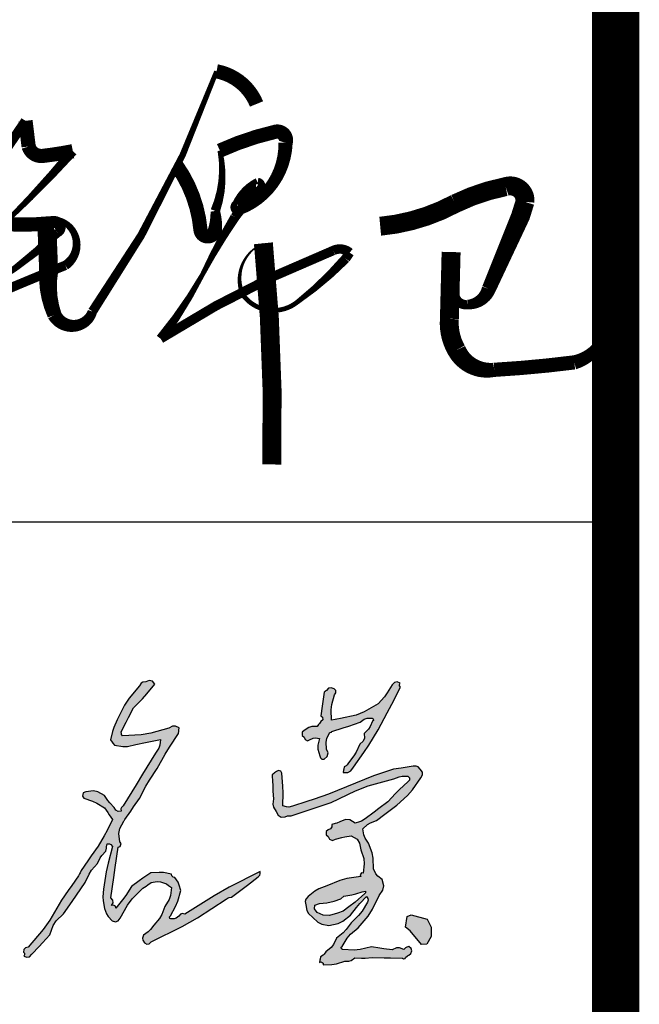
# Model space of a CAD drawing. Extents: x 1779708 to 7299578, y -1121471 to 88434.
# Tile 811 of 1056: x 6642894 to 6643548, y -1038499 to -1037459. Entities that reach past the tile are written whole.
import ezdxf

# ---------------------------------------------------------------- set-up
doc = ezdxf.new("R2010")
doc.units = 0
doc.header["$LTSCALE"] = 1000
doc.header["$MEASUREMENT"] = 0
for name, color, linetype in [('PUB_TITLE', 4, 'CONTINUOUS'), ('可见线', 6, 'CONTINUOUS'), ('电子签', 2, 'CONTINUOUS')]:
    doc.layers.add(name, color=color, linetype=linetype)

# ---------------------------------------------------------------- blocks, each defined once
blk = doc.blocks.new('A$C5DA54128')
at = {"layer": '电子签'}
h = blk.add_hatch(color=256, dxfattribs=at)
h.dxf.hatch_style = 1
h.paths.add_polyline_path([(1025.1, 439.8), (1026.4, 441.6), (1027, 442.5), (1028.3, 444.4), (1043.6, 466.4), (1051.3, 477.4), (1066.6, 499.5), (1083.9, 531.9), (1093.3, 547.8), (1113.4, 578.6), (1134.7, 616.5), (1146, 635.1), (1169.8, 671.6), (1170.6, 677.5), (1171, 680.5), (1171.9, 686.4), (1161.6, 690.8), (1153.9, 690.6), (1144, 685.4), (1096.4, 672.2), (1071.5, 668), (1022.3, 665.1), (1019.7, 668.7), (1018.9, 671.2), (1018.8, 675.7), (1031.5, 701.1), (1037.9, 713.8), (1050.7, 739.3), (1074.6, 763.3), (1086, 775.8), (1107.7, 801.8), (1101.1, 809.4), (1092.7, 811.5), (1083.3, 807.8), (1075.6, 807), (1070.9, 804.2), (1066.7, 797.6), (1039.1, 764.7), (1027, 746.1), (1008.2, 707.5), (999.2, 687.1), (995.6, 676.3), (990.4, 654.5), (994.7, 648.8), (996.8, 646), (1001, 640.3), (1023.1, 636.8), (1035.1, 637.2), (1056.9, 642.4), (1082.9, 647.8), (1095.9, 650.5), (1122, 655.7), (1120.6, 640.5), (1117.8, 632.3), (1109.2, 619.7), (1074.8, 564), (1057.7, 536.2), (1023.4, 480.5), (1019.2, 476.1), (1017.9, 472), (1018.8, 466), (1010.3, 465.1), (1003.9, 468.6), (1000.1, 476.3), (988.9, 488.1), (983.6, 494.4), (974.3, 507.8), (956.7, 517.3), (945.1, 519.6), (925.2, 517.4), (918.5, 514.9), (915.9, 506.1), (920.2, 500.4), (942.9, 492.5), (954, 487.3), (974.6, 474.9), (982.9, 462.6), (987.1, 456.4), (995.4, 444.1), (981.5, 415.3), (973.9, 401.2), (957.5, 373.8), (939.6, 348), (930.7, 335.2), (912.8, 309.5), (910, 303.8), (908.6, 301), (905.7, 295.3), (887.9, 269.6), (878.9, 256.8), (861.1, 231), (830.2, 178.6), (812.2, 153.5), (772.5, 107.4), (765.5, 105.6), (761.4, 101.1), (760.4, 94), (763.2, 90.9), (763.6, 87.3), (761.5, 83.7), (769.4, 80.5), (776.5, 82), (782.3, 88.3), (801.5, 108.7), (811, 119), (830.2, 139.5), (839.1, 164.3), (847, 176.5), (866, 195), (888.9, 228), (900.4, 244.6), (923.4, 277.6), (933.5, 299.6), (940.3, 310.1), (956, 328.5), (962.7, 342.7), (967.4, 349.4), (978.3, 360.6), (979.5, 368.6), (980, 372.5), (981.2, 380.4), (987.5, 380.3), (991.4, 378.3), (995.3, 373.3), (983.8, 328.7), (979, 306.1), (971.4, 260.6), (970.1, 240.2), (970.7, 229.7), (974.2, 209.6), (980, 195.2), (984.4, 188.1), (994.7, 176.4), (1003.3, 173.9), (1010.5, 176.3), (1015.9, 183.4), (1035.2, 218.3), (1047.5, 234.8), (1075.4, 263.2), (1084.7, 268.5), (1089.2, 271.4), (1097.7, 277.7), (1113.5, 280.7), (1122.6, 280), (1137.7, 274.5), (1143, 270.3), (1145.7, 268.4), (1151.5, 264.9), (1148.5, 243.7), (1144.8, 232.9), (1134, 214.4), (1125.5, 193.1), (1119.3, 182.8), (1104.3, 165.6), (1095.5, 153.4), (1089.9, 147.8), (1077.7, 139.1), (1075, 131.3), (1075.6, 125.7), (1079.8, 118.6), (1086.3, 115.2), (1092.5, 116.1), (1097.8, 121), (1179.6, 161.4), (1219.6, 184.2), (1296, 233.9), (1300.9, 237.1), (1303.8, 238.3), (1309.5, 239.5), (1337.8, 260.7), (1352, 271.3), (1380.3, 292.5), (1384.4, 297), (1385.7, 300.9), (1384.9, 307), (1303.6, 265.6), (1263.8, 242.9), (1186.7, 194.1), (1180.3, 196.2), (1174.7, 194.3), (1170.8, 188.8), (1163.4, 183.8), (1158.5, 182.2), (1149.6, 181.8), (1146.6, 183), (1145.8, 187.4), (1148.2, 189.6), (1162.2, 214.8), (1167.8, 228.5), (1175.5, 256.4), (1171.8, 271.2), (1168.6, 278.6), (1160.3, 291.4), (1155.4, 292.2), (1152.3, 295.3), (1151.5, 300.3), (1129.7, 304.1), (1118.4, 304.7), (1096.3, 303.2), (1075.7, 289.6), (1065.5, 282.4), (1045.7, 267.5), (1030.3, 244), (1022, 232.5), (1004.6, 210.3), (1003.1, 215.5), (998.2, 218.3), (992.9, 217), (997.1, 224.1), (996.4, 231.4), (990.9, 237.6), (998.6, 291), (1002.4, 317.7), (1010.2, 371.2), (1015.9, 373.3), (1018.2, 380.7), (1014.8, 385.7), (1012.4, 407.6), (1014.8, 420.3)])
h = blk.add_hatch(color=256, dxfattribs=at)
h.dxf.hatch_style = 1
h.paths.add_polyline_path([(1649, 700.9), (1659.7, 708.9), (1667.4, 711.4), (1683.5, 711.4), (1684.6, 705.8), (1682.2, 703.7), (1675.6, 689.5), (1670.9, 682.7), (1659.9, 671.5), (1660.4, 659.2), (1657.2, 651.3), (1648.2, 642.9), (1638.7, 622.1), (1632.6, 612.1), (1618.4, 594.1), (1613.9, 587.2), (1606.7, 583.2), (1605.9, 577.2), (1605.4, 574.3), (1604.6, 568.3), (1616.8, 568.7), (1624.3, 572.5), (1631.8, 582.1), (1659, 621), (1672, 640.9), (1696.7, 681.4), (1720.8, 726.3), (1732.6, 748.8), (1755.9, 794.1), (1753.2, 797.1), (1752.8, 800.8), (1754.9, 804.3), (1747, 807.6), (1739.8, 806), (1734, 799.8), (1720.9, 778.4), (1713.2, 768.2), (1696.5, 749.6), (1659.6, 728.3), (1638.9, 720.2), (1597.4, 710.9), (1588, 709.2), (1583.4, 708.3), (1574, 706.7), (1572.9, 733.7), (1574.4, 747.7), (1581.2, 773.8), (1585.4, 778.3), (1585.2, 784.8), (1580.9, 789), (1573, 792.3), (1565.8, 790.7), (1560, 784.5), (1557.7, 782.8), (1554.3, 780.2), (1550.8, 755.5), (1549, 743.1), (1545.4, 718.4), (1550.3, 714.8), (1550.5, 707), (1545.7, 703.2), (1541.6, 697.9), (1539.7, 695.1), (1536.2, 689.4), (1521.8, 689.9), (1513.5, 687.4), (1501.8, 679.2), (1496.3, 674.8), (1496.3, 665.9), (1501.8, 661.5), (1503.8, 655.5), (1510, 652.4), (1515.9, 654.4), (1525.3, 659), (1531.5, 659.9), (1541.8, 658.3), (1537.3, 640.6), (1537.5, 630.1), (1542.8, 612.6), (1544.2, 607), (1548.2, 603.7), (1554.1, 603.4), (1562.5, 610.6), (1564.7, 620.1), (1560.5, 630.3), (1559.2, 648.3), (1561.2, 658.4), (1569.4, 674.5), (1571.5, 673.9), (1573.3, 674.5), (1574.7, 676.2), (1604.4, 686.1), (1619.3, 691)])
h.paths.add_polyline_path([(1573, 489.5), (1636.7, 520.3), (1670.4, 532.9), (1738.6, 551.5), (1752.5, 556.8), (1760.2, 558.4), (1775, 558.9), (1779.4, 554.6), (1779.5, 548.1), (1775.4, 543.7), (1752.9, 523.7), (1742.2, 513.1), (1722.2, 490.7), (1698.4, 472.9), (1686.5, 464), (1662.7, 446.2), (1652.8, 440.2), (1647.2, 437.8), (1635.9, 435), (1622, 443.1), (1610.9, 444), (1595.9, 438.2), (1587.5, 435), (1583.3, 433.6), (1574.7, 431.2), (1574.9, 424.5), (1571.4, 419.6), (1565.1, 417.4), (1559.5, 413), (1559.5, 404.1), (1565.1, 399.7), (1568.5, 392.2), (1576.5, 388.9), (1584.2, 391.9), (1600.5, 396.8), (1609, 398.6), (1625.9, 401), (1641.1, 391.9), (1647.9, 382), (1651, 364.6), (1658.9, 341.1), (1660.3, 327.6), (1657.2, 303), (1652.8, 303.2), (1649.1, 298), (1650.8, 293.8), (1614, 288.8), (1595.5, 283.6), (1561.3, 268.9), (1539.9, 261), (1529.4, 255.1), (1511.8, 240.6), (1505.9, 233.8), (1504.3, 227.6), (1506.1, 218.7), (1508.8, 204), (1513.1, 196.1), (1524.1, 185.8), (1537.9, 172.8), (1547.8, 167.8), (1566.5, 164.5), (1591.1, 170), (1603.7, 176), (1623.5, 191.7), (1639.6, 212.2), (1648.1, 222.1), (1666, 241.1), (1669.7, 236), (1670.5, 231.7), (1668.8, 225.6), (1654.2, 201.9), (1645.3, 190.7), (1625.5, 171.2), (1612.1, 153.5), (1604.2, 145.3), (1586.9, 131.3), (1579.3, 114.6), (1573.1, 106.6), (1558.9, 94.9), (1554.3, 88.6), (1551.2, 85.7), (1544.4, 81.8), (1543.6, 75.9), (1543.1, 72.9), (1542.3, 67), (1546.4, 68.7), (1551.6, 65.1), (1551.5, 60.6), (1574.6, 61), (1586.5, 62.9), (1608.4, 70), (1619.6, 70.1), (1625.9, 72.2), (1635, 78.8), (1653.2, 78.2), (1662.4, 78.4), (1680.6, 79.8), (1712.8, 79.2), (1729, 78.9), (1761.2, 78.3), (1763.4, 76), (1767.8, 76.8), (1769, 79.7), (1774.7, 83.9), (1777.5, 86.1), (1783.2, 90.3), (1785.9, 97.4), (1784.2, 103.9), (1778.2, 108.7), (1772.1, 106.8), (1769, 105), (1764.4, 100.6), (1753.4, 105.8), (1744.8, 105.6), (1734, 99.9), (1712.2, 103.1), (1701.3, 104.6), (1679.6, 107.8), (1649.6, 100.7), (1633.6, 99.3), (1600.1, 101.3), (1599.1, 106.8), (1601.4, 109), (1615.3, 131), (1624.2, 141.4), (1643.9, 158.4), (1670.4, 189.3), (1681.9, 207.1), (1699.2, 243.9), (1709.3, 257.7), (1711.6, 269), (1707.8, 285.6), (1696.1, 294.9), (1691, 301.1), (1684.1, 314.3), (1683.9, 341.8), (1681.1, 356.2), (1671.1, 381.9), (1662.2, 395.3), (1659, 403.5), (1656.3, 419.4), (1668.9, 430.9), (1676.6, 435.7), (1692.4, 442), (1714, 458), (1724.7, 466.1), (1746.3, 482.2), (1774.5, 508), (1787.5, 522.7), (1809.7, 553.9), (1814.1, 561.9), (1813.6, 569.6), (1807.9, 576.9), (1802.6, 583.1), (1797.1, 585.4), (1788.9, 584.7), (1768.2, 581.8), (1757.8, 580.2), (1737.2, 577), (1716, 569.9), (1705.4, 566.4), (1684.1, 559.4), (1636.9, 539.9), (1613.2, 530.2), (1565.9, 510.8), (1527.7, 498.1), (1508.6, 491.7), (1470.4, 479.1), (1460.6, 477.1), (1455, 477.4), (1445.3, 480.2), (1445.8, 514.7), (1445.3, 532), (1442.6, 566.5), (1439.7, 571.8), (1433.6, 573.8), (1428.1, 571.1), (1423.6, 567.7), (1421.3, 566), (1416.8, 562.6), (1417.1, 557.5), (1417.2, 555), (1417.5, 549.9), (1418.6, 529.5), (1419.1, 519.3), (1420.2, 498.9), (1419.1, 485.1), (1420.9, 477), (1428, 465), (1432.6, 455.3), (1440.5, 450.7), (1451.3, 451.5), (1458.8, 454.3), (1466.8, 454.3), (1509.3, 468.4), (1530.5, 475.4)])
h.paths.add_polyline_path([(1606.3, 241.5), (1627.7, 245.3), (1638.1, 248.4), (1655, 252.9), (1663.7, 254.7), (1663.6, 250.8), (1661.3, 248.9), (1635.7, 226.4), (1619.2, 213.4), (1604.5, 202.5), (1589.9, 196.9), (1568.2, 190.8), (1551.3, 191.7), (1535.4, 198.6), (1528.4, 208.8), (1529.7, 217.9), (1541.9, 222.3), (1561.4, 224.1), (1580.6, 229), (1598.4, 234.9)], flags=16)
h.paths.add_polyline_path([(1836.7, 160), (1826.2, 180.7), (1783.6, 192.7), (1773.3, 188.4), (1769.3, 160.1), (1781.4, 150.6), (1811.4, 114.4), (1825, 114.7), (1836.9, 134.9)])
for p, q in [((1075.6, 807), (1070.9, 804.2)), ((1083.3, 807.8), (1075.6, 807)), ((1092.7, 811.5), (1083.3, 807.8)), ((1101.1, 809.4), (1092.7, 811.5)), ((1107.7, 801.8), (1101.1, 809.4)), ((1739.8, 806), (1734, 799.8)), ((1747, 807.6), (1739.8, 806)), ((1754.9, 804.3), (1747, 807.6)), ((1066.7, 797.6), (1039.1, 764.7)), ((1070.9, 804.2), (1066.7, 797.6)), ((1086, 775.8), (1107.7, 801.8)), ((1554.3, 780.2), (1550.8, 755.5)), ((1556.6, 781.9), (1554.3, 780.2)), ((1557.7, 782.8), (1556.6, 781.9)), ((1560, 784.5), (1557.7, 782.8)), ((1565.8, 790.7), (1560, 784.5)), ((1573, 792.3), (1565.8, 790.7)), ((1580.9, 789), (1573, 792.3)), ((1585.2, 784.8), (1580.9, 789)), ((1585.4, 778.3), (1585.2, 784.8)), ((1734, 799.8), (1720.9, 778.4)), ((1732.6, 748.8), (1755.9, 794.1)), ((1752.8, 800.8), (1754.9, 804.3)), ((1753.2, 797.1), (1752.8, 800.8)), ((1755.9, 794.1), (1753.2, 797.1)), ((1039.1, 764.7), (1027, 746.1)), ((1050.7, 739.3), (1074.6, 763.3)), ((1074.6, 763.3), (1086, 775.8)), ((1550.8, 755.5), (1549, 743.1)), ((1574.4, 747.7), (1581.2, 773.8)), ((1581.2, 773.8), (1585.4, 778.3)), ((1713.2, 768.2), (1696.5, 749.6)), ((1720.9, 778.4), (1713.2, 768.2)), ((1027, 746.1), (1008.2, 707.5)), ((1037.9, 713.8), (1050.7, 739.3)), ((1549, 743.1), (1545.4, 718.4)), ((1572.9, 733.7), (1574.4, 747.7)), ((1574, 706.7), (1572.9, 733.7)), ((1659.6, 728.3), (1638.9, 720.2)), ((1696.5, 749.6), (1659.6, 728.3)), ((1720.8, 726.3), (1732.6, 748.8)), ((1008.2, 707.5), (999.2, 687.1)), ((1031.5, 701.1), (1037.9, 713.8)), ((1545.7, 703.2), (1541.6, 697.9)), ((1545.4, 718.4), (1550.3, 714.8)), ((1550.5, 707), (1545.7, 703.2)), ((1550.3, 714.8), (1550.5, 707)), ((1583.4, 708.3), (1574, 706.7)), ((1588, 709.2), (1583.4, 708.3)), ((1597.4, 710.9), (1588, 709.2)), ((1638.9, 720.2), (1597.4, 710.9)), ((1649, 700.9), (1659.7, 708.9)), ((1659.7, 708.9), (1667.4, 711.4)), ((1667.4, 711.4), (1680.8, 711.4)), ((1682.2, 703.7), (1675.6, 689.5)), ((1680.8, 711.4), (1683.8, 710.2)), ((1684.6, 705.8), (1682.2, 703.7)), ((1683.8, 710.2), (1684.6, 705.8)), ((1696.7, 681.4), (1720.8, 726.3)), ((995.6, 676.3), (990.4, 654.5)), ((999.2, 687.1), (995.6, 676.3)), ((1018.8, 675.7), (1031.5, 701.1)), ((1144, 685.4), (1096.4, 672.2)), ((1153.9, 690.6), (1144, 685.4)), ((1161.6, 690.8), (1153.9, 690.6)), ((1171.9, 686.4), (1161.6, 690.8)), ((1169.8, 671.6), (1170.6, 677.5)), ((1170.6, 677.5), (1171, 680.5)), ((1171, 680.5), (1171.9, 686.4)), ((1501.8, 679.2), (1496.3, 674.8)), ((1513.5, 687.4), (1501.8, 679.2)), ((1521.8, 689.9), (1513.5, 687.4)), ((1536.2, 689.4), (1521.8, 689.9)), ((1539.7, 695.1), (1536.2, 689.4)), ((1541.6, 697.9), (1539.7, 695.1)), ((1573.3, 674.5), (1574.7, 676.2)), ((1574.7, 676.2), (1604.4, 686.1)), ((1604.4, 686.1), (1619.3, 691)), ((1619.3, 691), (1649, 700.9)), ((1670.9, 682.7), (1659.9, 671.5)), ((1675.6, 689.5), (1670.9, 682.7)), ((1672, 640.9), (1696.7, 681.4)), ((990.4, 654.5), (994.7, 648.8)), ((1018.9, 671.2), (1018.8, 675.7)), ((1019.7, 668.7), (1018.9, 671.2)), ((1022.3, 665.1), (1019.7, 668.7)), ((1071.5, 668), (1022.3, 665.1)), ((1096.4, 672.2), (1071.5, 668)), ((1082.9, 647.8), (1095.9, 650.5)), ((1095.9, 650.5), (1122, 655.7)), ((1122, 655.7), (1120.6, 640.5)), ((1146, 635.1), (1169.8, 671.6)), ((1496.3, 674.8), (1496.3, 665.9)), ((1496.3, 665.9), (1501.8, 661.5)), ((1501.8, 661.5), (1503.8, 655.5)), ((1503.8, 655.5), (1510, 652.4)), ((1510, 652.4), (1515.9, 654.4)), ((1515.9, 654.4), (1525.3, 659)), ((1525.3, 659), (1531.5, 659.9)), ((1531.5, 659.9), (1541.8, 658.3)), ((1541.8, 658.3), (1537.3, 640.6)), ((1559.2, 648.3), (1561.2, 658.4)), ((1561.2, 658.4), (1569.4, 674.5)), ((1569.4, 674.5), (1571.5, 673.9)), ((1571.5, 673.9), (1573.3, 674.5)), ((1657.2, 651.3), (1648.2, 642.9)), ((1660.4, 659.2), (1657.2, 651.3)), ((1659.9, 671.5), (1660.4, 659.2)), ((994.7, 648.8), (996.8, 646)), ((996.8, 646), (1001, 640.3)), ((1001, 640.3), (1023.1, 636.8)), ((1023.1, 636.8), (1035.1, 637.2)), ((1035.1, 637.2), (1056.9, 642.4)), ((1056.9, 642.4), (1082.9, 647.8)), ((1117.8, 632.3), (1109.2, 619.7)), ((1120.6, 640.5), (1117.8, 632.3)), ((1134.7, 616.5), (1146, 635.1)), ((1537.3, 640.6), (1537.5, 630.1)), ((1537.5, 630.1), (1542.8, 612.6)), ((1560.5, 630.3), (1559.2, 648.3)), ((1564.7, 620.1), (1560.5, 630.3)), ((1648.2, 642.9), (1638.7, 622.1)), ((1659, 621), (1672, 640.9)), ((1109.2, 619.7), (1074.8, 564)), ((1113.4, 578.6), (1134.7, 616.5)), ((1542.8, 612.6), (1544.2, 607)), ((1544.2, 607), (1548.2, 603.7)), ((1548.2, 603.7), (1554.1, 603.4)), ((1554.1, 603.4), (1562.5, 610.6)), ((1562.5, 610.6), (1564.7, 620.1)), ((1632.6, 612.1), (1618.4, 594.1)), ((1631.8, 582.1), (1659, 621)), ((1638.7, 622.1), (1632.6, 612.1)), ((1093.3, 547.8), (1113.4, 578.6)), ((1433.6, 573.8), (1428.1, 571.1)), ((1439.7, 571.8), (1433.6, 573.8)), ((1605.4, 574.3), (1604.6, 568.3)), ((1605.9, 577.2), (1605.4, 574.3)), ((1606.7, 583.2), (1605.9, 577.2)), ((1612.3, 586.3), (1606.7, 583.2)), ((1614.9, 588.8), (1612.3, 586.3)), ((1618.4, 594.1), (1614.9, 588.8)), ((1616.8, 568.7), (1624.3, 572.5)), ((1624.3, 572.5), (1631.8, 582.1)), ((1737.2, 577), (1716, 569.9)), ((1757.8, 580.2), (1737.2, 577)), ((1768.2, 581.8), (1757.8, 580.2)), ((1788.9, 584.7), (1768.2, 581.8)), ((1797.1, 585.4), (1788.9, 584.7)), ((1802.6, 583.1), (1797.1, 585.4)), ((1807.9, 576.9), (1802.6, 583.1)), ((1813.6, 569.6), (1807.9, 576.9)), ((1074.8, 564), (1057.7, 536.2)), ((1083.9, 531.9), (1093.3, 547.8)), ((1421.3, 566), (1416.8, 562.6)), ((1416.8, 562.6), (1417.1, 557.5)), ((1417.1, 557.5), (1417.2, 555)), ((1417.2, 555), (1417.5, 549.9)), ((1417.5, 549.9), (1418.6, 529.5)), ((1423.6, 567.7), (1421.3, 566)), ((1428.1, 571.1), (1423.6, 567.7)), ((1442.6, 566.5), (1439.7, 571.8)), ((1445.3, 532), (1442.6, 566.5)), ((1604.6, 568.3), (1616.8, 568.7)), ((1684.1, 559.4), (1636.9, 539.9)), ((1670.4, 532.9), (1738.6, 551.5)), ((1705.4, 566.4), (1684.1, 559.4)), ((1716, 569.9), (1705.4, 566.4)), ((1738.6, 551.5), (1752.5, 556.8)), ((1752.5, 556.8), (1760.2, 558.4)), ((1760.2, 558.4), (1775, 558.9)), ((1775, 558.9), (1779.4, 554.6)), ((1779.5, 548.1), (1775.4, 543.7)), ((1779.4, 554.6), (1779.5, 548.1)), ((1787.5, 522.7), (1809.7, 553.9)), ((1809.7, 553.9), (1814.1, 561.9)), ((1814.1, 561.9), (1813.6, 569.6)), ((1057.7, 536.2), (1023.4, 480.5)), ((1066.6, 499.5), (1083.9, 531.9)), ((1418.6, 529.5), (1419.1, 519.3)), ((1445.8, 514.7), (1445.3, 532)), ((1613.2, 530.2), (1565.9, 510.8)), ((1573, 489.5), (1636.7, 520.3)), ((1636.9, 539.9), (1613.2, 530.2)), ((1636.7, 520.3), (1670.4, 532.9)), ((1752.9, 523.7), (1742.2, 513.1)), ((1775.4, 543.7), (1752.9, 523.7)), ((1774.5, 508), (1787.5, 522.7)), ((918.5, 514.9), (915.9, 506.1)), ((915.9, 506.1), (920.2, 500.4)), ((925.2, 517.4), (918.5, 514.9)), ((920.2, 500.4), (942.9, 492.5)), ((945.1, 519.6), (925.2, 517.4)), ((956.7, 517.3), (945.1, 519.6)), ((974.3, 507.8), (956.7, 517.3)), ((983.6, 494.4), (974.3, 507.8)), ((988.9, 488.1), (983.6, 494.4)), ((1051.3, 477.4), (1066.6, 499.5)), ((1419.1, 519.3), (1420.2, 498.9)), ((1420.2, 498.9), (1419.1, 485.1)), ((1445.3, 480.2), (1445.8, 514.7)), ((1527.7, 498.1), (1508.6, 491.7)), ((1565.9, 510.8), (1527.7, 498.1)), ((1742.2, 513.1), (1722.2, 490.7)), ((1746.3, 482.2), (1774.5, 508)), ((942.9, 492.5), (954, 487.3)), ((954, 487.3), (974.6, 474.9)), ((974.6, 474.9), (982.9, 462.6)), ((1000.1, 476.3), (988.9, 488.1)), ((1003.9, 468.6), (1000.1, 476.3)), ((1010.3, 465.1), (1003.9, 468.6)), ((1019.2, 476.1), (1017.9, 472)), ((1017.9, 472), (1018.8, 466)), ((1023.4, 480.5), (1019.2, 476.1)), ((1043.6, 466.4), (1051.3, 477.4)), ((1419.1, 485.1), (1420.9, 477)), ((1420.9, 477), (1428, 465)), ((1455, 477.4), (1445.3, 480.2)), ((1460.6, 477.1), (1455, 477.4)), ((1470.4, 479.1), (1460.6, 477.1)), ((1466.8, 454.3), (1509.3, 468.4)), ((1508.6, 491.7), (1470.4, 479.1)), ((1509.3, 468.4), (1530.5, 475.4)), ((1530.5, 475.4), (1573, 489.5)), ((1698.4, 472.9), (1686.5, 464)), ((1722.2, 490.7), (1698.4, 472.9)), ((1724.7, 466.1), (1746.3, 482.2)), ((995.4, 444.1), (981.5, 415.3)), ((982.9, 462.6), (987.1, 456.4)), ((987.1, 456.4), (995.4, 444.1)), ((1018.8, 466), (1010.3, 465.1)), ((1026.4, 441.6), (1027, 442.5)), ((1027, 442.5), (1028.3, 444.4)), ((1028.3, 444.4), (1043.6, 466.4)), ((1428, 465), (1432.6, 455.3)), ((1432.6, 455.3), (1440.5, 450.7)), ((1440.5, 450.7), (1451.3, 451.5)), ((1451.3, 451.5), (1457.2, 453.7)), ((1457.2, 453.7), (1460.5, 454.3)), ((1460.5, 454.3), (1466.8, 454.3)), ((1610.9, 444), (1595.9, 438.2)), ((1622, 443.1), (1610.9, 444)), ((1635.9, 435), (1622, 443.1)), ((1662.7, 446.2), (1652.8, 440.2)), ((1686.5, 464), (1662.7, 446.2)), ((1692.4, 442), (1714, 458)), ((1714, 458), (1724.7, 466.1)), ((1012.4, 407.6), (1014.8, 420.3)), ((1014.8, 420.3), (1025.1, 439.8)), ((1025.1, 439.8), (1026.4, 441.6)), ((1565.1, 417.4), (1559.5, 413)), ((1571.4, 419.6), (1565.1, 417.4)), ((1574.9, 424.5), (1571.4, 419.6)), ((1583.3, 433.6), (1574.7, 431.2)), ((1574.7, 431.2), (1574.9, 424.5)), ((1587.5, 435), (1583.3, 433.6)), ((1595.9, 438.2), (1587.5, 435)), ((1647.2, 437.8), (1635.9, 435)), ((1652.8, 440.2), (1647.2, 437.8)), ((1656.3, 419.4), (1668.9, 430.9)), ((1659, 403.5), (1656.3, 419.4)), ((1668.9, 430.9), (1676.6, 435.7)), ((1676.6, 435.7), (1692.4, 442)), ((973.9, 401.2), (957.5, 373.8)), ((981.5, 415.3), (973.9, 401.2)), ((1014.8, 385.7), (1012.4, 407.6)), ((1559.5, 413), (1559.5, 404.1)), ((1559.5, 404.1), (1565.1, 399.7)), ((1565.1, 399.7), (1568.5, 392.2)), ((1568.5, 392.2), (1576.5, 388.9)), ((1576.5, 388.9), (1584.2, 391.9)), ((1584.2, 391.9), (1600.5, 396.8)), ((1600.5, 396.8), (1609, 398.6)), ((1609, 398.6), (1625.9, 401)), ((1625.9, 401), (1641.1, 391.9)), ((1641.1, 391.9), (1647.9, 382)), ((1662.2, 395.3), (1659, 403.5)), ((1671.1, 381.9), (1662.2, 395.3)), ((957.5, 373.8), (939.6, 348)), ((978.3, 360.6), (979.5, 368.6)), ((979.5, 368.6), (980, 372.5)), ((980, 372.5), (981.2, 380.4)), ((981.2, 380.4), (987.5, 380.3)), ((995.3, 373.3), (983.8, 328.7)), ((987.5, 380.3), (991.4, 378.3)), ((991.4, 378.3), (995.3, 373.3)), ((1002.4, 317.7), (1010.2, 371.2)), ((1010.2, 371.2), (1015.9, 373.3)), ((1018.2, 380.7), (1014.8, 385.7)), ((1015.9, 373.3), (1018.2, 380.7)), ((1647.9, 382), (1651, 364.6)), ((1651, 364.6), (1658.9, 341.1)), ((1681.1, 356.2), (1671.1, 381.9)), ((939.6, 348), (930.7, 335.2)), ((956, 328.5), (962.7, 342.7)), ((962.7, 342.7), (967.4, 349.4)), ((967.4, 349.4), (978.3, 360.6)), ((1658.9, 341.1), (1660.3, 327.6)), ((1683.9, 341.8), (1681.1, 356.2)), ((1684.1, 314.3), (1683.9, 341.8)), ((930.7, 335.2), (912.8, 309.5)), ((940.3, 310.1), (956, 328.5)), ((983.8, 328.7), (979, 306.1)), ((998.6, 291), (1002.4, 317.7)), ((1660.3, 327.6), (1657.2, 303)), ((1691, 301.1), (1684.1, 314.3)), ((905.7, 295.3), (887.9, 269.6)), ((908.6, 301), (905.7, 295.3)), ((910, 303.8), (908.6, 301)), ((912.8, 309.5), (910, 303.8)), ((923.4, 277.6), (933.5, 299.6)), ((933.5, 299.6), (940.3, 310.1)), ((979, 306.1), (971.4, 260.6)), ((990.9, 237.6), (998.6, 291)), ((1075.7, 289.6), (1065.5, 282.4)), ((1096.3, 303.2), (1075.7, 289.6)), ((1118.4, 304.7), (1096.3, 303.2)), ((1129.7, 304.1), (1118.4, 304.7)), ((1151.5, 300.3), (1129.7, 304.1)), ((1152.3, 295.3), (1151.5, 300.3)), ((1155.4, 292.2), (1152.3, 295.3)), ((1160.3, 291.4), (1155.4, 292.2)), ((1168.6, 278.6), (1160.3, 291.4)), ((1384.9, 307), (1303.6, 265.6)), ((1352, 271.3), (1380.3, 292.5)), ((1380.3, 292.5), (1384.4, 297)), ((1384.4, 297), (1385.7, 300.9)), ((1385.7, 300.9), (1384.9, 307)), ((1614, 288.8), (1595.5, 283.6)), ((1650.8, 293.8), (1614, 288.8)), ((1652.8, 303.2), (1649.1, 298)), ((1649.1, 298), (1650.8, 293.8)), ((1657.2, 303), (1652.8, 303.2)), ((1696.1, 294.9), (1691, 301.1)), ((1707.8, 285.6), (1696.1, 294.9)), ((887.9, 269.6), (878.9, 256.8)), ((900.4, 244.6), (923.4, 277.6)), ((971.4, 260.6), (970.1, 240.2)), ((1045.7, 267.5), (1030.3, 244)), ((1065.5, 282.4), (1045.7, 267.5)), ((1047.5, 234.8), (1075.4, 263.2)), ((1075.4, 263.2), (1084.7, 268.5)), ((1084.7, 268.5), (1089.2, 271.4)), ((1089.2, 271.4), (1097.7, 277.7)), ((1097.7, 277.7), (1113.5, 280.7)), ((1113.5, 280.7), (1122.6, 280)), ((1122.6, 280), (1137.7, 274.5)), ((1137.7, 274.5), (1143, 270.3)), ((1143, 270.3), (1145.7, 268.4)), ((1145.7, 268.4), (1151.5, 264.9)), ((1151.5, 264.9), (1148.5, 243.7)), ((1171.8, 271.2), (1168.6, 278.6)), ((1175.5, 256.4), (1171.8, 271.2)), ((1303.6, 265.6), (1263.8, 242.9)), ((1309.5, 239.5), (1337.8, 260.7)), ((1337.8, 260.7), (1352, 271.3)), ((1539.9, 261), (1529.4, 255.1)), ((1561.3, 268.9), (1539.9, 261)), ((1595.5, 283.6), (1561.3, 268.9)), ((1711.6, 269), (1707.8, 285.6)), ((1709.3, 257.7), (1711.6, 269)), ((878.9, 256.8), (861.1, 231)), ((888.9, 228), (900.4, 244.6)), ((970.1, 240.2), (970.7, 229.7)), ((996.4, 231.4), (990.9, 237.6)), ((1030.3, 244), (1022, 232.5)), ((1035.2, 218.3), (1047.5, 234.8)), ((1148.5, 243.7), (1144.8, 232.9)), ((1167.8, 228.5), (1175.5, 256.4)), ((1263.8, 242.9), (1186.7, 194.1)), ((1296, 233.9), (1300.9, 237.1)), ((1300.9, 237.1), (1303.8, 238.3)), ((1303.8, 238.3), (1309.5, 239.5)), ((1511.8, 240.6), (1505.9, 233.8)), ((1529.4, 255.1), (1511.8, 240.6)), ((1648.1, 222.1), (1666, 241.1)), ((1666, 241.1), (1669.7, 236)), ((1669.7, 236), (1670.5, 231.7)), ((1681.9, 207.1), (1699.2, 243.9)), ((1699.2, 243.9), (1709.3, 257.7)), ((861.1, 231), (830.2, 178.6)), ((866, 195), (888.9, 228)), ((970.7, 229.7), (974.2, 209.6)), ((974.2, 209.6), (980, 195.2)), ((992.9, 217), (997.1, 224.1)), ((998.2, 218.3), (992.9, 217)), ((997.1, 224.1), (996.4, 231.4)), ((1003.1, 215.5), (998.2, 218.3)), ((1004.6, 210.3), (1003.1, 215.5)), ((1022, 232.5), (1004.6, 210.3)), ((1015.9, 183.4), (1035.2, 218.3)), ((1134, 214.4), (1125.5, 193.1)), ((1144.8, 232.9), (1134, 214.4)), ((1148.2, 189.6), (1162.2, 214.8)), ((1162.2, 214.8), (1167.8, 228.5)), ((1219.6, 184.2), (1296, 233.9)), ((1505.9, 233.8), (1504.3, 227.6)), ((1504.3, 227.6), (1506.1, 218.7)), ((1506.1, 218.7), (1508.8, 204)), ((1623.5, 191.7), (1639.6, 212.2)), ((1639.6, 212.2), (1648.1, 222.1)), ((1668.8, 225.6), (1654.2, 201.9)), ((1670.5, 231.7), (1668.8, 225.6)), ((847, 176.5), (866, 195)), ((980, 195.2), (984.4, 188.1)), ((984.4, 188.1), (994.7, 176.4)), ((1010.5, 176.3), (1015.9, 183.4)), ((1119.3, 182.8), (1104.3, 165.6)), ((1125.5, 193.1), (1119.3, 182.8)), ((1145.8, 187.4), (1148.2, 189.6)), ((1146.6, 183), (1145.8, 187.4)), ((1149.6, 181.8), (1146.6, 183)), ((1158.5, 182.2), (1149.6, 181.8)), ((1163.4, 183.8), (1158.5, 182.2)), ((1170.8, 188.8), (1163.4, 183.8)), ((1174.7, 194.3), (1170.8, 188.8)), ((1180.3, 196.2), (1174.7, 194.3)), ((1179.6, 161.4), (1219.6, 184.2)), ((1186.7, 194.1), (1180.3, 196.2)), ((1508.8, 204), (1513.1, 196.1)), ((1513.1, 196.1), (1524.1, 185.8)), ((1524.1, 185.8), (1537.9, 172.8)), ((1603.7, 176), (1623.5, 191.7)), ((1645.3, 190.7), (1625.5, 171.2)), ((1643.9, 158.4), (1670.4, 189.3)), ((1654.2, 201.9), (1645.3, 190.7)), ((1670.4, 189.3), (1681.9, 207.1)), ((830.2, 178.6), (812.2, 153.5)), ((830.2, 139.5), (839.1, 164.3)), ((839.1, 164.3), (847, 176.5)), ((994.7, 176.4), (1003.3, 173.9)), ((1003.3, 173.9), (1010.5, 176.3)), ((1104.3, 165.6), (1095.5, 153.4)), ((1097.8, 121), (1179.6, 161.4)), ((1537.9, 172.8), (1547.8, 167.8)), ((1547.8, 167.8), (1566.5, 164.5)), ((1566.5, 164.5), (1591.1, 170)), ((1591.1, 170), (1603.7, 176)), ((1625.5, 171.2), (1612.1, 153.5)), ((1624.2, 141.4), (1643.9, 158.4)), ((812.2, 153.5), (772.5, 107.4)), ((811, 119), (830.2, 139.5)), ((1077.7, 139.1), (1075, 131.3)), ((1075, 131.3), (1075.6, 125.7)), ((1089.9, 147.8), (1077.7, 139.1)), ((1095.5, 153.4), (1089.9, 147.8)), ((1586.9, 131.3), (1579.3, 114.6)), ((1604.2, 145.3), (1586.9, 131.3)), ((1601.4, 109), (1615.3, 131)), ((1612.1, 153.5), (1604.2, 145.3)), ((1615.3, 131), (1624.2, 141.4)), ((765.5, 105.6), (761.4, 101.1)), ((772.5, 107.4), (765.5, 105.6)), ((782.3, 88.3), (801.5, 108.7)), ((801.5, 108.7), (811, 119)), ((1075.6, 125.7), (1079.8, 118.6)), ((1079.8, 118.6), (1086.3, 115.2)), ((1086.3, 115.2), (1092.5, 116.1)), ((1092.5, 116.1), (1097.8, 121)), ((1573.1, 106.6), (1558.9, 94.9)), ((1579.3, 114.6), (1573.1, 106.6)), ((1599.1, 106.8), (1601.4, 109)), ((1599.9, 102.4), (1599.1, 106.8)), ((1679.6, 107.8), (1649.6, 100.7)), ((1701.3, 104.6), (1679.6, 107.8)), ((1712.2, 103.1), (1701.3, 104.6)), ((1744.8, 105.6), (1734, 99.9)), ((1753.4, 105.8), (1744.8, 105.6)), ((1764.4, 100.6), (1753.4, 105.8)), ((1769, 105), (1764.4, 100.6)), ((1772.1, 106.8), (1769, 105)), ((1778.2, 108.7), (1772.1, 106.8)), ((1784.2, 103.9), (1778.2, 108.7)), ((761.4, 101.1), (760.4, 94)), ((760.4, 94), (763.2, 90.9)), ((763.6, 87.3), (761.5, 83.7)), ((761.5, 83.7), (769.4, 80.5)), ((763.2, 90.9), (763.6, 87.3)), ((769.4, 80.5), (776.5, 82)), ((776.5, 82), (782.3, 88.3)), ((1544.4, 81.8), (1543.6, 75.9)), ((1551.2, 85.7), (1544.4, 81.8)), ((1554.3, 88.6), (1551.2, 85.7)), ((1558.9, 94.9), (1554.3, 88.6)), ((1602.8, 101.2), (1599.9, 102.4)), ((1633.6, 99.3), (1602.8, 101.2)), ((1625.9, 72.2), (1635, 78.8)), ((1649.6, 100.7), (1633.6, 99.3)), ((1635, 78.8), (1653.2, 78.2)), ((1653.2, 78.2), (1662.4, 78.4)), ((1662.4, 78.4), (1680.6, 79.8)), ((1680.6, 79.8), (1712.8, 79.2)), ((1734, 99.9), (1712.2, 103.1)), ((1712.8, 79.2), (1729, 78.9)), ((1729, 78.9), (1761.2, 78.3)), ((1761.2, 78.3), (1763.4, 76)), ((1767.8, 76.8), (1769, 79.7)), ((1769, 79.7), (1774.7, 83.9)), ((1774.7, 83.9), (1777.5, 86.1)), ((1777.5, 86.1), (1783.2, 90.3)), ((1783.2, 90.3), (1785.9, 97.4)), ((1785.9, 97.4), (1784.2, 103.9)), ((1543.1, 72.9), (1542.3, 67)), ((1542.3, 67), (1546.4, 68.7)), ((1543.6, 75.9), (1543.1, 72.9)), ((1546.4, 68.7), (1551.6, 65.1)), ((1551.6, 65.1), (1551.5, 60.6)), ((1551.5, 60.6), (1574.6, 61)), ((1574.6, 61), (1586.5, 62.9)), ((1586.5, 62.9), (1608.4, 70)), ((1608.4, 70), (1619.6, 70.1)), ((1619.6, 70.1), (1625.9, 72.2)), ((1763.4, 76), (1767.8, 76.8))]:
    blk.add_line(p, q, dxfattribs=at)
for points in [[(1661.3, 248.9), (1635.7, 226.4), (1619.2, 213.4), (1604.5, 202.5), (1589.9, 196.9), (1568.2, 190.8), (1551.3, 191.7), (1535.4, 198.6), (1528.4, 208.8), (1529.7, 217.9), (1541.9, 222.3), (1561.4, 224.1), (1580.6, 229), (1598.4, 234.9), (1606.3, 241.5), (1627.7, 245.3), (1638.1, 248.4), (1655, 252.9), (1663.7, 254.7), (1663.6, 250.8)], [(1783.6, 192.7), (1826.2, 180.7), (1836.7, 160), (1836.9, 134.9), (1825, 114.7), (1811.4, 114.4), (1781.4, 150.6), (1769.3, 160.1), (1773.3, 188.4)]]:
    blk.add_lwpolyline(points, close=True, dxfattribs=at)
blk = doc.blocks.new('A$C3D8761CE')
at = {"layer": 'PUB_TITLE'}
blk.add_line((76100, 20800), (83100, 20800), dxfattribs=at)
at = {"layer": 'PUB_TITLE', "const_width": 100}
blk.add_lwpolyline([(2500, 1000), (83100, 1000), (83100, 58400), (2500, 58400)], close=True, dxfattribs=at)
at = {"layer": '电子签'}
for points in [[(81703.1, 21442.1, 20, 20, 0.028127), (81853.7, 21646.9, 30, 30, 0), (81860.3, 21592.6, 30, 30, 0.362787), (81890.5, 21572.8, 30, 30, 0.019197), (81953.7, 21582.7, 20, 10, -0.020472), (81816.3, 21437.1, 10, 10, -0.233729)], [(81794.3, 21429.9, 30, 30, 0.045779), (81912.8, 21430.9, 30, 20, -0.879667), (81921.1, 21410.8, 20, 10, -0.048621), (81783.3, 21302.1, 10, 20, 0.623556)], [(81784.9, 21278, 20, 20, -0.008278), (81937.7, 21341.5, 20, 10, 0.816036), (81898.3, 21438.9, 40, 40, 0), (81902.6, 21329.3, 40, 30, 0.122736), (81914.9, 21236.9, 30, 20, 0.663287), (81995.1, 21244.1, 20, 10, 0.069085), (82257.2, 21751.5, 30, 30, -0.253622), (82341.6, 21682.5, 30, 30, 3.190749)], [(82173, 21552.2, 30, 30, -0.131933), (82223.2, 21416.8, 30, 30, 0.873436), (82253.8, 21415.5, 30, 20, 0.080941), (82254.4, 21456.5, 20, 10, 0.144959), (82264.2, 21584.1, 30, 30, -0.051263), (82381.4, 21623.8, 30, 30, -0.581071), (82402.9, 21600.4, 30, 20, -0.302678), (82305.9, 21457.9, 20, 20, -0.944201), (82300, 21470.2, 20, 20, -0.168661), (82344.3, 21516.4, 20, 20, -1.302791), (82339.8, 21504.7, 20, 20, -0.022864), (82295.8, 21443.1, 20, 10, 0.024629), (82227.6, 21322.5, 10, 20, -0.040418), (82139, 21186.6, 20, 20, -0.047626), (82503.7, 21373, 20, 20, -0.295695), (82538.2, 21368.5, 20, 20, 0), (82529.7, 21355.7, 20, 10, -0.045754), (82427.3, 21263.7, 10, 10, -0.422502), (82312.9, 21278.8, 10, 2, -0.421761), (82356.1, 21388.2, 40, 40, -0.031692), (82373.8, 20921.1, 40, 40, 2.926125)], [(82602.8, 21424.2, 40, 40, 0.100588), (82761.4, 21472.1, 40, 40, -0.065766), (82867.7, 21507.9, 40, 40, -0.53666), (82908.5, 21475.7, 40, 40, 0), (82899.2, 21445.8, 40, 30, 0), (82832.2, 21291.8, 30, 20, -0.318033), (82786.7, 21258.7, 20, 20, -0.395376), (82760.5, 21277.8, 20, 20, -0.042901), (82752.5, 21369.7, 40, 40, 0), (82748.9, 21228.8, 40, 40, 0.152888), (82764, 21162.5, 40, 30, 0.327432), (82843.6, 21120.9, 30, 30, 0.017317), (83012.6, 21136.6, 30, 20, 0.268591), (83079.9, 21203.8, 20, 20, -0.175886)]]:
    blk.add_lwpolyline(points, format="xyseb", dxfattribs=at)
at = {"layer": '电子签', "xscale": 0.8000000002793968, "yscale": 0.8000000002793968, "zscale": 0.8000000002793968}
blk.add_blockref('A$C5DA54128', (81241, 19815.6), dxfattribs=at)

msp = doc.modelspace()

# ---------------------------------------------------------------- block references
at = {"layer": '可见线', "xscale": 0.5, "yscale": 0.5, "zscale": 0.5}
msp.add_blockref('A$C3D8761CE', (6601973.1, -1048389.7), dxfattribs=at)

doc.saveas('drawing.dxf')
